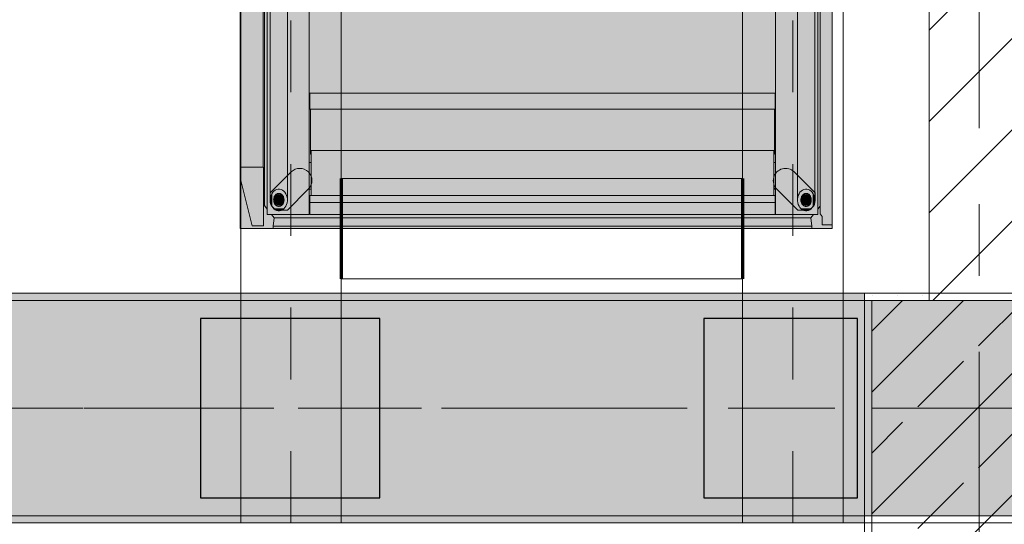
# Model space of a CAD drawing. Header units: metres. Extents: x -3.6 to 85.2, y -11 to 16.8.
# Tile 296 of 508: x 35.2 to 36.6, y 0.4 to 1.1. Entities that reach past the tile are written whole.
import ezdxf

# ---------------------------------------------------------------- set-up
doc = ezdxf.new("R2010")
doc.units = ezdxf.units.M
doc.header["$MEASUREMENT"] = 0
for name, pattern in [('Achse', [0.2, 0.1, -0.05, 0, -0.05]), ('Strichlinie doppelt', [0.546806, 0.264583, -0.105833, 0.070556, -0.105833]), ('Wipeout_Contour', [1, 0, -1])]:
    doc.linetypes.add(name, pattern=pattern)
for name, color, linetype in [('451 - Universal.Achsen Raster', 7, 'Continuous'), ('605 - Struktur.Wand Innen', 7, 'Continuous'), ('607 - Struktur.Stütze', 7, 'Continuous'), ('608 - Struktur.Träger', 7, 'Continuous'), ('653 - Abdeckung.TB Verkofferung', 7, 'Continuous'), ('Neubau_607 - Struktur.Stütze', 7, 'Continuous'), ('Neubau_612 - Struktur.Stahlbau', 7, 'Continuous'), ('Neubau_701 - Einrichtung.Möbel', 7, 'Continuous')]:
    doc.layers.add(name, color=color, linetype=linetype)
pattern_1 = [(45, (0, 0), (-0.08485281, 0.08485281), []), (45, (-0.04243, 0.04243), (-0.08485281, 0.08485281), [0.09, -0.03])]
pattern_2 = [(45, (0, 0), (-0.01767767, 0.01767767), [0, -0.025])]

msp = doc.modelspace()

# ---------------------------------------------------------------- hatches: boundary and pattern name
at = {"layer": '607 - Struktur.Stütze', "linetype": 'Continuous', "lineweight": 0, "true_color": 0x000000}
h = msp.add_hatch(dxfattribs=at)
h.set_pattern_fill('Gips_0001', color=18, style=0, pattern_type=2)
h.set_pattern_definition(pattern_2)
h.paths.add_polyline_path([(36.37, 0.71), (36.37, 0.255), (36.38, 0.255), (36.38, 0.7), (36.46, 0.7), (36.46, 0.71)])
h = msp.add_hatch(dxfattribs=at)
h.set_pattern_fill('Beton__Stahlbeton_0001', color=18, style=0, pattern_type=2)
h.set_pattern_definition(pattern_1)
h.paths.add_polyline_path([(36.38, 0.25), (36.68, 0.25), (36.68, 0.7), (36.38, 0.7)])
at = {"layer": '608 - Struktur.Träger', "linetype": 'Continuous', "lineweight": 0, "true_color": 0x000000}
h = msp.add_hatch(dxfattribs=at)
h.set_pattern_fill('Gips_0001', color=18, style=0, pattern_type=2)
h.set_pattern_definition(pattern_2)
h.paths.add_polyline_path([(36.37, 0.71), (33.09, 0.71), (33.09, 0.7), (36.37, 0.7)])
h = msp.add_hatch(dxfattribs=at)
h.set_pattern_fill('Gips_0001', color=18, style=0, pattern_type=2)
h.set_pattern_definition(pattern_2)
h.paths.add_polyline_path([(33.09, 0.4), (33.09, 0.39), (36.37, 0.39), (36.37, 0.4)])
at = {"layer": '653 - Abdeckung.TB Verkofferung', "linetype": 'Continuous', "lineweight": 0, "true_color": 0x1c1c1c}
msp.add_hatch(color=250, dxfattribs=at).paths.add_polyline_path([(35.4991, 1.8), (36.325, 1.8), (36.325, 0.8), (35.4991, 0.8)])
at = {"layer": '653 - Abdeckung.TB Verkofferung', "linetype": 'Continuous', "lineweight": 13, "true_color": 0x737373}
for points in [[(35.5942, 0.8549), (35.565, 0.8257), (35.5549, 0.8257, -0.442652), (35.5409, 0.839), (35.5409, 0.8497), (35.5702, 0.879, -1)], [(36.2478, 0.8549), (36.2771, 0.8257), (36.2871, 0.8257, 0.442652), (36.3011, 0.839), (36.3011, 0.8497), (36.2719, 0.879, 1)]]:
    msp.add_hatch(color=8, dxfattribs=at).paths.add_polyline_path(points)
at = {"layer": 'Neubau_701 - Einrichtung.Möbel', "linetype": 'Continuous', "lineweight": 0, "true_color": 0x3a3a3a}
for points in [[(35.5368, 1.7726), (35.533, 1.7679), (35.533, 0.8321), (35.5368, 0.8273)], [(36.308, 1.7686), (36.3048, 1.7726), (36.3048, 0.8273), (36.308, 0.8314), (36.308, 1.2679), (36.3086, 1.2679), (36.3086, 1.2693), (36.3077, 1.2695), (36.3077, 1.2714), (36.3086, 1.2712), (36.3086, 1.2753), (36.308, 1.2753), (36.308, 1.3045), (36.3077, 1.3044), (36.3077, 1.3063), (36.308, 1.3064)], [(35.5316, 1.7682), (35.5316, 1.7144), (35.5311, 1.7144), (35.5311, 0.8859), (35.5316, 0.8859), (35.5316, 0.8317), (35.533, 0.8321), (35.533, 1.7679)], [(35.5651, 1.7586), (35.5647, 1.756), (35.564, 1.7536), (35.563, 1.7513), (35.5616, 1.7493), (35.56, 1.7476), (35.5582, 1.7463), (35.5562, 1.7454), (35.5541, 1.7449), (35.552, 1.7449), (35.55, 1.7454), (35.548, 1.7463), (35.5462, 1.7476), (35.5446, 1.7493), (35.5432, 1.7513), (35.5422, 1.7536), (35.5414, 1.756), (35.5411, 1.7586), (35.5411, 0.8413), (35.5414, 0.8439), (35.5422, 0.8464), (35.5432, 0.8487), (35.5446, 0.8507), (35.5462, 0.8524), (35.548, 0.8537), (35.55, 0.8546), (35.552, 0.8551), (35.5541, 0.8551), (35.5562, 0.8546), (35.5582, 0.8537), (35.56, 0.8524), (35.5616, 0.8507), (35.563, 0.8487), (35.564, 0.8464), (35.5647, 0.8439), (35.5651, 0.8413)], [(36.3006, 1.7586), (36.3002, 1.756), (36.2995, 1.7536), (36.2984, 1.7513), (36.2971, 1.7493), (36.2955, 1.7476), (36.2936, 1.7463), (36.2917, 1.7454), (36.2896, 1.7449), (36.2875, 1.7449), (36.2854, 1.7454), (36.2835, 1.7463), (36.2816, 1.7476), (36.28, 1.7493), (36.2787, 1.7513), (36.2776, 1.7536), (36.2769, 1.756), (36.2765, 1.7586), (36.2765, 0.8413), (36.2769, 0.8439), (36.2776, 0.8464), (36.2787, 0.8487), (36.28, 0.8507), (36.2816, 0.8524), (36.2835, 0.8537), (36.2854, 0.8546), (36.2875, 0.8551), (36.2896, 0.8551), (36.2917, 0.8546), (36.2936, 0.8537), (36.2955, 0.8524), (36.2971, 0.8507), (36.2984, 0.8487), (36.2995, 0.8464), (36.3002, 0.8439), (36.3006, 0.8413)], [(35.4996, 1.7144), (35.4996, 0.8859), (35.5311, 0.8859), (35.5311, 1.7144)], [(36.325, 0.8052), (36.325, 1.2679), (36.308, 1.2679), (36.308, 0.8208), (36.311, 0.817), (36.311, 0.8052)], [(36.2453, 0.989), (35.5964, 0.989), (35.5964, 0.9664), (36.2453, 0.9664)], [(36.2445, 0.9664), (35.5972, 0.9664), (35.5972, 0.9039), (35.5984, 0.9039), (35.5984, 0.9089), (36.2433, 0.9089), (36.2433, 0.9039), (36.2445, 0.9039)], [(35.5984, 0.9089), (35.5984, 0.8463), (36.2433, 0.8463), (36.2433, 0.9089)], [(35.5316, 0.8859), (35.4991, 0.8859), (35.4991, 0.8709), (35.4991, 0.8709), (35.5158, 0.8039), (35.5316, 0.8039)], [(35.5984, 0.892), (35.5956, 0.892), (35.5956, 0.8919), (35.5984, 0.8918)], [(35.5956, 0.8919), (35.5956, 0.8551), (35.5984, 0.8551), (35.5984, 0.8918)], [(36.246, 0.892), (36.2433, 0.892), (36.2433, 0.8569), (36.246, 0.8567)], [(35.5984, 0.8551), (35.5956, 0.8551), (35.5956, 0.8363), (35.5964, 0.8363), (35.5964, 0.8463), (35.5984, 0.8463)], [(36.2433, 0.8569), (36.2433, 0.8551), (36.246, 0.8551), (36.246, 0.8567)], [(36.2433, 0.8551), (36.2433, 0.8463), (36.2453, 0.8463), (36.2453, 0.8363), (36.246, 0.8363), (36.246, 0.8551)], [(35.5431, 0.8317), (35.5431, 0.8484), (35.5422, 0.8464), (35.5414, 0.8439), (35.5411, 0.8413), (35.5411, 0.8387), (35.5414, 0.8361), (35.5422, 0.8337)], [(35.5536, 0.8475), (35.5526, 0.8475), (35.5515, 0.8473), (35.5505, 0.8469), (35.5496, 0.8462), (35.5488, 0.8454), (35.5481, 0.8444), (35.5476, 0.8432), (35.5473, 0.842), (35.5471, 0.8407), (35.5471, 0.8394), (35.5473, 0.8381), (35.5476, 0.8368), (35.5481, 0.8357), (35.5488, 0.8347), (35.5496, 0.8339), (35.5505, 0.8332), (35.5515, 0.8328), (35.5526, 0.8325), (35.5536, 0.8325), (35.5546, 0.8328), (35.5556, 0.8332), (35.5565, 0.8339), (35.5573, 0.8347), (35.558, 0.8357), (35.5585, 0.8368), (35.5589, 0.8381), (35.5591, 0.8394), (35.5591, 0.8407), (35.5589, 0.842), (35.5585, 0.8432), (35.558, 0.8444), (35.5573, 0.8454), (35.5565, 0.8462), (35.5556, 0.8469), (35.5546, 0.8473)], [(36.2453, 0.8463), (35.5964, 0.8463), (35.5964, 0.8363), (36.2453, 0.8363)], [(36.2901, 0.8473), (36.2891, 0.8475), (36.288, 0.8475), (36.287, 0.8473), (36.286, 0.8469), (36.2851, 0.8462), (36.2843, 0.8454), (36.2836, 0.8444), (36.2831, 0.8432), (36.2827, 0.842), (36.2825, 0.8407), (36.2825, 0.8394), (36.2827, 0.8381), (36.2831, 0.8368), (36.2836, 0.8357), (36.2843, 0.8347), (36.2851, 0.8339), (36.286, 0.8332), (36.287, 0.8328), (36.288, 0.8325), (36.2891, 0.8325), (36.2901, 0.8328), (36.2911, 0.8332), (36.292, 0.8339), (36.2928, 0.8347), (36.2935, 0.8357), (36.294, 0.8368), (36.2944, 0.8381), (36.2945, 0.8394), (36.2945, 0.8407), (36.2944, 0.842), (36.294, 0.8432), (36.2935, 0.8444), (36.2928, 0.8454), (36.292, 0.8462), (36.2911, 0.8469)], [(36.2995, 0.8464), (36.2986, 0.8484), (36.2986, 0.8317), (36.2995, 0.8337), (36.3002, 0.8361), (36.3006, 0.8387), (36.3006, 0.8413), (36.3002, 0.8439)], [(36.246, 0.83), (36.2453, 0.83), (36.2453, 0.8197), (35.5964, 0.8197), (35.5964, 0.83), (35.5956, 0.83), (35.5956, 0.8197), (35.5429, 0.8197), (35.5467, 0.815), (36.2949, 0.815), (36.2987, 0.8197), (36.246, 0.8197)], [(35.5598, 0.8275), (35.5464, 0.8275), (35.548, 0.8264), (35.55, 0.8255), (35.552, 0.825), (35.5541, 0.825), (35.5562, 0.8255), (35.5582, 0.8264)], [(35.5956, 0.8363), (35.5956, 0.83), (35.5964, 0.83), (35.5964, 0.8363)], [(36.2453, 0.8363), (35.5964, 0.8363), (35.5964, 0.8197), (36.2453, 0.8197)], [(36.246, 0.8363), (36.2453, 0.8363), (36.2453, 0.83), (36.246, 0.83)], [(36.2936, 0.8264), (36.2952, 0.8275), (36.2819, 0.8275), (36.2835, 0.8264), (36.2854, 0.8255), (36.2875, 0.825), (36.2896, 0.825), (36.2917, 0.8255)], [(36.2949, 0.815), (35.5467, 0.815), (35.5451, 0.8034), (36.2966, 0.8034)], [(36.2966, 0.8034), (35.5451, 0.8034), (35.5451, 0.8), (36.2966, 0.8)]]:
    msp.add_hatch(color=250, dxfattribs=at).paths.add_polyline_path(points)
h = msp.add_hatch(color=250, dxfattribs=at)
h.paths.add_polyline_path([(35.5956, 1.7803), (35.5368, 1.7803), (35.5368, 0.8197), (35.5956, 0.8197)])
h.paths.add_polyline_path([(35.5541, 1.775), (35.5562, 1.7745), (35.5582, 1.7736), (35.56, 1.7723), (35.5616, 1.7706), (35.563, 1.7686), (35.564, 1.7663), (35.5647, 1.7638), (35.5651, 1.7612), (35.5651, 0.8387), (35.5647, 0.8361), (35.564, 0.8337), (35.563, 0.8314), (35.5616, 0.8294), (35.56, 0.8277), (35.5582, 0.8264), (35.5562, 0.8255), (35.5541, 0.825), (35.552, 0.825), (35.55, 0.8255), (35.548, 0.8264), (35.5462, 0.8277), (35.5446, 0.8294), (35.5432, 0.8314), (35.5422, 0.8337), (35.5414, 0.8361), (35.5411, 0.8387), (35.5411, 1.7612), (35.5414, 1.7638), (35.5422, 1.7663), (35.5432, 1.7686), (35.5446, 1.7706), (35.5462, 1.7723), (35.548, 1.7736), (35.55, 1.7745), (35.552, 1.775)], flags=0)
h = msp.add_hatch(color=250, dxfattribs=at)
h.paths.add_polyline_path([(36.3048, 1.7803), (36.246, 1.7803), (36.246, 0.8197), (36.3048, 0.8197)])
h.paths.add_polyline_path([(36.2896, 1.775), (36.2917, 1.7745), (36.2936, 1.7736), (36.2955, 1.7723), (36.2971, 1.7706), (36.2984, 1.7686), (36.2995, 1.7663), (36.3002, 1.7638), (36.3006, 1.7612), (36.3006, 0.8387), (36.3002, 0.8361), (36.2995, 0.8337), (36.2984, 0.8314), (36.2971, 0.8294), (36.2955, 0.8277), (36.2936, 0.8264), (36.2917, 0.8255), (36.2896, 0.825), (36.2875, 0.825), (36.2854, 0.8255), (36.2835, 0.8264), (36.2816, 0.8277), (36.28, 0.8294), (36.2787, 0.8314), (36.2776, 0.8337), (36.2769, 0.8361), (36.2765, 0.8387), (36.2765, 1.7612), (36.2769, 1.7638), (36.2776, 1.7663), (36.2787, 1.7686), (36.28, 1.7706), (36.2816, 1.7723), (36.2835, 1.7736), (36.2854, 1.7745), (36.2875, 1.775)], flags=0)
h = msp.add_hatch(color=250, dxfattribs=at)
h.paths.add_polyline_path([(36.2453, 1.6235), (36.2453, 1.611), (35.5964, 1.611), (35.5964, 1.6235), (35.5956, 1.6235), (35.5956, 0.9765), (35.5964, 0.9765), (35.5964, 0.989), (36.2453, 0.989), (36.2453, 0.9765), (36.246, 0.9765), (36.246, 1.6235)])
h.paths.add_polyline_path([(35.6607, 1.106), (35.6607, 1.494), (36.181, 1.494), (36.181, 1.106)], flags=0)
h = msp.add_hatch(color=250, dxfattribs=at)
h.paths.add_polyline_path([(35.5562, 0.8546), (35.5541, 0.8551), (35.552, 0.8551), (35.55, 0.8546), (35.548, 0.8537), (35.5462, 0.8524), (35.5446, 0.8507), (35.5432, 0.8487), (35.5431, 0.8484), (35.5431, 0.8317), (35.5432, 0.8314), (35.5446, 0.8294), (35.5462, 0.8277), (35.5464, 0.8275), (35.5598, 0.8275), (35.56, 0.8277), (35.5616, 0.8294), (35.563, 0.8314), (35.564, 0.8337), (35.5647, 0.8361), (35.5651, 0.8387), (35.5651, 0.8413), (35.5647, 0.8439), (35.564, 0.8464), (35.563, 0.8487), (35.5616, 0.8507), (35.56, 0.8524), (35.5582, 0.8537)])
h.paths.add_polyline_path([(35.5518, 0.849), (35.5531, 0.8491), (35.5543, 0.849), (35.5556, 0.8486), (35.5567, 0.8479), (35.5577, 0.847), (35.5586, 0.8459), (35.5594, 0.8446), (35.5599, 0.8431), (35.5602, 0.8416), (35.5603, 0.84), (35.5602, 0.8385), (35.5599, 0.8369), (35.5594, 0.8355), (35.5586, 0.8342), (35.5577, 0.8331), (35.5567, 0.8322), (35.5556, 0.8315), (35.5543, 0.8311), (35.5531, 0.831), (35.5518, 0.8311), (35.5506, 0.8315), (35.5495, 0.8322), (35.5484, 0.8331), (35.5475, 0.8342), (35.5468, 0.8355), (35.5463, 0.8369), (35.5459, 0.8385), (35.5458, 0.84), (35.5459, 0.8416), (35.5463, 0.8431), (35.5468, 0.8446), (35.5475, 0.8459), (35.5484, 0.847), (35.5495, 0.8479), (35.5506, 0.8486)], flags=0)
h = msp.add_hatch(color=250, dxfattribs=at)
h.paths.add_polyline_path([(36.2875, 0.8551), (36.2854, 0.8546), (36.2835, 0.8537), (36.2816, 0.8524), (36.28, 0.8507), (36.2787, 0.8487), (36.2776, 0.8464), (36.2769, 0.8439), (36.2765, 0.8413), (36.2765, 0.8387), (36.2769, 0.8361), (36.2776, 0.8337), (36.2787, 0.8314), (36.28, 0.8294), (36.2816, 0.8277), (36.2819, 0.8275), (36.2952, 0.8275), (36.2955, 0.8277), (36.2971, 0.8294), (36.2984, 0.8314), (36.2986, 0.8317), (36.2986, 0.8484), (36.2984, 0.8487), (36.2971, 0.8507), (36.2955, 0.8524), (36.2936, 0.8537), (36.2917, 0.8546), (36.2896, 0.8551)])
h.paths.add_polyline_path([(36.2873, 0.849), (36.2885, 0.8491), (36.2898, 0.849), (36.291, 0.8486), (36.2922, 0.8479), (36.2932, 0.847), (36.2941, 0.8459), (36.2948, 0.8446), (36.2954, 0.8431), (36.2957, 0.8416), (36.2958, 0.84), (36.2957, 0.8385), (36.2954, 0.8369), (36.2948, 0.8355), (36.2941, 0.8342), (36.2932, 0.8331), (36.2922, 0.8322), (36.291, 0.8315), (36.2898, 0.8311), (36.2885, 0.831), (36.2873, 0.8311), (36.2861, 0.8315), (36.2849, 0.8322), (36.2839, 0.8331), (36.283, 0.8342), (36.2823, 0.8355), (36.2817, 0.8369), (36.2814, 0.8385), (36.2813, 0.84), (36.2814, 0.8416), (36.2817, 0.8431), (36.2823, 0.8446), (36.283, 0.8459), (36.2839, 0.847), (36.2849, 0.8479), (36.2861, 0.8486)], flags=0)
h = msp.add_hatch(color=250, dxfattribs=at)
h.paths.add_polyline_path([(35.5518, 0.8311), (35.5525, 0.831), (35.5531, 0.831), (35.5537, 0.831), (35.5543, 0.8311), (35.555, 0.8313), (35.5556, 0.8315), (35.5561, 0.8318), (35.5567, 0.8322), (35.5572, 0.8326), (35.5577, 0.8331), (35.5582, 0.8336), (35.5586, 0.8342), (35.559, 0.8348), (35.5594, 0.8355), (35.5596, 0.8362), (35.5599, 0.8369), (35.5601, 0.8377), (35.5602, 0.8385), (35.5603, 0.8392), (35.5603, 0.84), (35.5603, 0.8408), (35.5602, 0.8416), (35.5601, 0.8424), (35.5599, 0.8431), (35.5596, 0.8439), (35.5594, 0.8446), (35.559, 0.8452), (35.5586, 0.8459), (35.5582, 0.8464), (35.5577, 0.847), (35.5572, 0.8474), (35.5567, 0.8479), (35.5561, 0.8482), (35.5556, 0.8486), (35.555, 0.8488), (35.5543, 0.849), (35.5537, 0.849), (35.5531, 0.8491), (35.5525, 0.849), (35.5518, 0.849), (35.5512, 0.8488), (35.5506, 0.8486), (35.55, 0.8482), (35.5495, 0.8479), (35.5489, 0.8474), (35.5484, 0.847), (35.548, 0.8464), (35.5475, 0.8459), (35.5472, 0.8452), (35.5468, 0.8446), (35.5465, 0.8439), (35.5463, 0.8431), (35.5461, 0.8424), (35.5459, 0.8416), (35.5459, 0.8408), (35.5458, 0.84), (35.5459, 0.8392), (35.5459, 0.8385), (35.5461, 0.8377), (35.5463, 0.8369), (35.5465, 0.8362), (35.5468, 0.8355), (35.5472, 0.8348), (35.5475, 0.8342), (35.548, 0.8336), (35.5484, 0.8331), (35.5489, 0.8326), (35.5495, 0.8322), (35.55, 0.8318), (35.5506, 0.8315), (35.5512, 0.8313)])
h.paths.add_polyline_path([(35.5515, 0.8328), (35.5505, 0.8332), (35.5496, 0.8339), (35.5488, 0.8347), (35.5481, 0.8357), (35.5476, 0.8368), (35.5473, 0.8381), (35.5471, 0.8394), (35.5471, 0.8407), (35.5473, 0.842), (35.5476, 0.8432), (35.5481, 0.8444), (35.5488, 0.8454), (35.5496, 0.8462), (35.5505, 0.8469), (35.5515, 0.8473), (35.5526, 0.8475), (35.5531, 0.8475), (35.5536, 0.8475), (35.5546, 0.8473), (35.5556, 0.8469), (35.5565, 0.8462), (35.5573, 0.8454), (35.558, 0.8444), (35.5585, 0.8432), (35.5589, 0.842), (35.5591, 0.8407), (35.5591, 0.8394), (35.5589, 0.8381), (35.5585, 0.8368), (35.558, 0.8357), (35.5573, 0.8347), (35.5565, 0.8339), (35.5556, 0.8332), (35.5546, 0.8328), (35.5536, 0.8325), (35.5526, 0.8325)], flags=0)
h = msp.add_hatch(color=250, dxfattribs=at)
h.paths.add_polyline_path([(36.2855, 0.8318), (36.2861, 0.8315), (36.2867, 0.8313), (36.2873, 0.8311), (36.2879, 0.831), (36.2885, 0.831), (36.2892, 0.831), (36.2898, 0.8311), (36.2904, 0.8313), (36.291, 0.8315), (36.2916, 0.8318), (36.2922, 0.8322), (36.2927, 0.8326), (36.2932, 0.8331), (36.2937, 0.8336), (36.2941, 0.8342), (36.2945, 0.8348), (36.2948, 0.8355), (36.2951, 0.8362), (36.2954, 0.8369), (36.2955, 0.8377), (36.2957, 0.8385), (36.2957, 0.8392), (36.2958, 0.84), (36.2957, 0.8408), (36.2957, 0.8416), (36.2955, 0.8424), (36.2954, 0.8431), (36.2951, 0.8439), (36.2948, 0.8446), (36.2945, 0.8452), (36.2941, 0.8459), (36.2937, 0.8464), (36.2932, 0.847), (36.2927, 0.8474), (36.2922, 0.8479), (36.2916, 0.8482), (36.291, 0.8486), (36.2904, 0.8488), (36.2898, 0.849), (36.2892, 0.849), (36.2885, 0.8491), (36.2879, 0.849), (36.2873, 0.849), (36.2867, 0.8488), (36.2861, 0.8486), (36.2855, 0.8482), (36.2849, 0.8479), (36.2844, 0.8474), (36.2839, 0.847), (36.2834, 0.8464), (36.283, 0.8459), (36.2826, 0.8452), (36.2823, 0.8446), (36.282, 0.8439), (36.2817, 0.8431), (36.2816, 0.8424), (36.2814, 0.8416), (36.2813, 0.8408), (36.2813, 0.84), (36.2813, 0.8392), (36.2814, 0.8385), (36.2816, 0.8377), (36.2817, 0.8369), (36.282, 0.8362), (36.2823, 0.8355), (36.2826, 0.8348), (36.283, 0.8342), (36.2834, 0.8336), (36.2839, 0.8331), (36.2844, 0.8326), (36.2849, 0.8322)])
h.paths.add_polyline_path([(36.2843, 0.8347), (36.2836, 0.8357), (36.2831, 0.8368), (36.2827, 0.8381), (36.2825, 0.8394), (36.2825, 0.8407), (36.2827, 0.842), (36.2831, 0.8432), (36.2836, 0.8444), (36.2843, 0.8454), (36.2851, 0.8462), (36.286, 0.8469), (36.287, 0.8473), (36.288, 0.8475), (36.2885, 0.8475), (36.2891, 0.8475), (36.2901, 0.8473), (36.2911, 0.8469), (36.292, 0.8462), (36.2928, 0.8454), (36.2935, 0.8444), (36.294, 0.8432), (36.2944, 0.842), (36.2945, 0.8407), (36.2945, 0.8394), (36.2944, 0.8381), (36.294, 0.8368), (36.2935, 0.8357), (36.2928, 0.8347), (36.292, 0.8339), (36.2911, 0.8332), (36.2901, 0.8328), (36.2891, 0.8325), (36.288, 0.8325), (36.287, 0.8328), (36.286, 0.8332), (36.2851, 0.8339)], flags=0)

# ---------------------------------------------------------------- linework, layer by layer
at = {"layer": '451 - Universal.Achsen Raster', "color": 160, "linetype": 'Strichlinie doppelt', "lineweight": 9, "true_color": 0x3232ff}
msp.add_line((64.935, 0.55), (-3.175, 0.55), dxfattribs=at)
at = {"layer": '607 - Struktur.Stütze', "color": 7, "linetype": 'Continuous', "lineweight": 5, "flags": 128}
msp.add_lwpolyline([(36.46, 0.71), (36.37, 0.71), (36.37, 0.255)], dxfattribs=at)
at = {"layer": '607 - Struktur.Stütze', "color": 7, "linetype": 'Continuous', "lineweight": 13, "flags": 128}
msp.add_lwpolyline([(36.38, 0.25), (36.68, 0.25), (36.68, 0.7), (36.38, 0.7)], close=True, dxfattribs=at)
at = {"layer": '608 - Struktur.Träger', "color": 7, "linetype": 'Continuous', "lineweight": 5}
for p, q in [((36.37, 0.71), (33.09, 0.71)), ((36.37, 0.71), (36.37, 0.7)), ((36.37, 0.4), (36.37, 0.39)), ((36.37, 0.39), (33.09, 0.39))]:
    msp.add_line(p, q, dxfattribs=at)
at = {"layer": '608 - Struktur.Träger', "color": 7, "linetype": 'Continuous', "lineweight": 13}
for p, q in [((36.37, 0.7), (33.09, 0.7)), ((0.38, 0.39), (61.88, 0.39))]:
    msp.add_line(p, q, dxfattribs=at)
at = {"layer": '608 - Struktur.Träger', "color": 7, "linetype": 'Achse', "lineweight": 9}
msp.add_line((0.38, 0.55), (61.88, 0.55), dxfattribs=at)
at = {"layer": '608 - Struktur.Träger', "color": 7, "linetype": 'Continuous', "lineweight": 13, "flags": 128}
msp.add_lwpolyline([(61.88, 0.4), (61.57, 0.4), (58.29, 0.4), (57.97, 0.4), (54.69, 0.4), (54.37, 0.4), (51.97, 0.4), (51.8, 0.4), (51.09, 0.4), (50.77, 0.4), (47.49, 0.4), (47.17, 0.4), (43.89, 0.4), (43.57, 0.4), (40.29, 0.4), (39.97, 0.4), (36.69, 0.4), (36.37, 0.4), (33.09, 0.4), (32.77, 0.4), (29.49, 0.4)], dxfattribs=at)
at = {"layer": '653 - Abdeckung.TB Verkofferung', "color": 1, "linetype": 'Continuous', "lineweight": 18, "flags": 128}
msp.add_lwpolyline([(35.4991, 1.8), (36.325, 1.8), (36.325, 0.8), (35.4991, 0.8)], close=True, dxfattribs=at)
for points in [[(35.5942, 0.8549), (35.565, 0.8257), (35.5549, 0.8257, -0.442652), (35.5409, 0.839), (35.5409, 0.8497), (35.5702, 0.879, -1)], [(36.2478, 0.8549), (36.2771, 0.8257), (36.2871, 0.8257, 0.442652), (36.3011, 0.839), (36.3011, 0.8497), (36.2719, 0.879, 1)]]:
    msp.add_lwpolyline(points, format="xyb", close=True, dxfattribs=at)
at = {"layer": 'Neubau_607 - Struktur.Stütze', "color": 1, "linetype": 'Continuous', "lineweight": 25, "flags": 128}
for points in [[(35.4439, 0.425), (35.6939, 0.425), (35.6939, 0.675), (35.4439, 0.675)], [(36.146, 0.425), (36.36, 0.425), (36.36, 0.675), (36.146, 0.675)]]:
    msp.add_lwpolyline(points, close=True, dxfattribs=at)
at = {"layer": 'Neubau_612 - Struktur.Stahlbau', "color": 1, "linetype": 'Continuous', "lineweight": 13}
for p, q in [((35.5, 0.39), (35.5, 5.41)), ((36.34, 0.39), (36.34, 5.41)), ((35.64, 0.87), (35.64, 1.73)), ((36.2, 0.87), (36.2, 1.73)), ((35.64, 0.87), (36.2, 0.87)), ((35.64, 0.39), (35.64, 0.73)), ((35.64, 0.73), (36.2, 0.73)), ((36.2, 0.39), (36.2, 0.73)), ((35.64, 0.39), (35.5, 0.39)), ((36.34, 0.39), (36.2, 0.39))]:
    msp.add_line(p, q, dxfattribs=at)
at = {"layer": 'Neubau_612 - Struktur.Stahlbau', "color": 1, "linetype": 'Achse', "lineweight": 9}
for p, q in [((35.57, 0.39), (35.57, 5.41)), ((36.27, 0.39), (36.27, 5.41)), ((35.57, 0.8), (36.27, 0.8))]:
    msp.add_line(p, q, dxfattribs=at)
at = {"layer": 'Neubau_612 - Struktur.Stahlbau', "color": 1, "linetype": 'Continuous', "lineweight": 70}
for p, q in [((35.64, 0.87), (35.64, 0.73)), ((36.2, 0.87), (36.2, 0.73))]:
    msp.add_line(p, q, dxfattribs=at)
at = {"layer": 'Neubau_701 - Einrichtung.Möbel', "color": 7, "linetype": 'Continuous', "lineweight": 13, "true_color": 0xebebeb}
for p, q in [((35.5368, 1.7803), (35.5368, 0.8197)), ((36.3048, 0.8197), (36.3048, 1.7803)), ((35.533, 0.8321), (35.533, 1.7679)), ((35.5411, 0.8413), (35.5411, 1.7586)), ((35.5651, 1.7586), (35.5651, 0.8413)), ((36.2765, 0.8413), (36.2765, 1.7586)), ((36.3006, 1.7586), (36.3006, 0.8413)), ((35.4996, 0.8859), (35.4996, 1.7144)), ((35.5311, 1.7144), (35.5311, 0.8859)), ((35.5956, 0.9765), (35.5956, 1.6235)), ((36.246, 0.9765), (36.246, 1.6235)), ((36.308, 1.2679), (36.308, 0.8208)), ((36.325, 0.8052), (36.325, 1.2679)), ((35.5964, 0.989), (35.5964, 0.9664)), ((36.2453, 0.989), (35.5964, 0.989)), ((36.2453, 0.989), (36.2453, 0.9664)), ((35.5956, 0.8197), (35.5956, 0.9765)), ((35.5956, 0.9765), (35.5964, 0.9765)), ((36.2453, 0.9765), (36.246, 0.9765)), ((36.246, 0.8197), (36.246, 0.9765)), ((36.2453, 0.9664), (35.5964, 0.9664)), ((35.5972, 0.9039), (35.5972, 0.9664)), ((36.2445, 0.9039), (36.2445, 0.9664)), ((35.5984, 0.8463), (35.5984, 0.9089)), ((36.2433, 0.9089), (35.5984, 0.9089)), ((36.2433, 0.9089), (36.2433, 0.8463)), ((35.5972, 0.9039), (35.5984, 0.9039)), ((36.2433, 0.9039), (36.2445, 0.9039)), ((35.4991, 0.8859), (35.5316, 0.8859)), ((35.4991, 0.8859), (35.4991, 0.8709)), ((35.5316, 0.8859), (35.5316, 0.8039)), ((35.5984, 0.892), (35.5956, 0.892)), ((36.246, 0.892), (36.2433, 0.892)), ((35.4991, 0.8709), (35.4991, 0.8709)), ((35.4991, 0.8709), (35.5158, 0.8039)), ((35.5446, 0.8507), (35.5462, 0.8524)), ((35.5462, 0.8524), (35.548, 0.8537)), ((35.548, 0.8537), (35.55, 0.8546)), ((35.55, 0.8546), (35.552, 0.8551)), ((35.552, 0.8551), (35.5541, 0.8551)), ((35.5541, 0.8551), (35.5562, 0.8546)), ((35.5562, 0.8546), (35.5582, 0.8537)), ((35.5582, 0.8537), (35.56, 0.8524)), ((35.56, 0.8524), (35.5616, 0.8507)), ((35.5984, 0.8551), (35.5956, 0.8551)), ((36.246, 0.8551), (36.2433, 0.8551)), ((36.28, 0.8507), (36.2816, 0.8524)), ((36.2816, 0.8524), (36.2835, 0.8537)), ((36.2835, 0.8537), (36.2854, 0.8546)), ((36.2854, 0.8546), (36.2875, 0.8551)), ((36.2875, 0.8551), (36.2896, 0.8551)), ((36.2896, 0.8551), (36.2917, 0.8546)), ((36.2917, 0.8546), (36.2936, 0.8537)), ((36.2936, 0.8537), (36.2955, 0.8524)), ((36.2955, 0.8524), (36.2971, 0.8507)), ((35.5411, 0.8413), (35.5414, 0.8439)), ((35.5411, 0.8387), (35.5411, 0.8413)), ((35.5414, 0.8361), (35.5411, 0.8387)), ((35.5414, 0.8439), (35.5422, 0.8464)), ((35.5422, 0.8464), (35.5432, 0.8487)), ((35.5431, 0.8484), (35.5431, 0.8317)), ((35.5432, 0.8487), (35.5446, 0.8507)), ((35.5459, 0.8408), (35.5458, 0.84)), ((35.5458, 0.84), (35.5459, 0.8392)), ((35.5461, 0.8424), (35.5459, 0.8416)), ((35.5459, 0.8416), (35.5459, 0.8408)), ((35.5459, 0.8392), (35.5459, 0.8385)), ((35.5459, 0.8385), (35.5461, 0.8377)), ((35.5463, 0.8431), (35.5461, 0.8424)), ((35.5465, 0.8439), (35.5463, 0.8431)), ((35.5468, 0.8446), (35.5465, 0.8439)), ((35.5472, 0.8452), (35.5468, 0.8446)), ((35.5473, 0.842), (35.5471, 0.8407)), ((35.5471, 0.8407), (35.5471, 0.8394)), ((35.5471, 0.8394), (35.5473, 0.8381)), ((35.5475, 0.8459), (35.5472, 0.8452)), ((35.5476, 0.8432), (35.5473, 0.842)), ((35.5473, 0.8381), (35.5476, 0.8368)), ((35.548, 0.8464), (35.5475, 0.8459)), ((35.5481, 0.8444), (35.5476, 0.8432)), ((35.5484, 0.847), (35.548, 0.8464)), ((35.5488, 0.8454), (35.5481, 0.8444)), ((35.5489, 0.8474), (35.5484, 0.847)), ((35.5496, 0.8462), (35.5488, 0.8454)), ((35.5495, 0.8479), (35.5489, 0.8474)), ((35.55, 0.8482), (35.5495, 0.8479)), ((35.5505, 0.8469), (35.5496, 0.8462)), ((35.5506, 0.8486), (35.55, 0.8482)), ((35.5515, 0.8473), (35.5505, 0.8469)), ((35.5512, 0.8488), (35.5506, 0.8486)), ((35.5518, 0.849), (35.5512, 0.8488)), ((35.5526, 0.8475), (35.5515, 0.8473)), ((35.5525, 0.849), (35.5518, 0.849)), ((35.5531, 0.8491), (35.5525, 0.849)), ((35.5531, 0.8475), (35.5526, 0.8475)), ((35.5537, 0.849), (35.5531, 0.8491)), ((35.5536, 0.8475), (35.5531, 0.8475)), ((35.5546, 0.8473), (35.5536, 0.8475)), ((35.5543, 0.849), (35.5537, 0.849)), ((35.555, 0.8488), (35.5543, 0.849)), ((35.5556, 0.8469), (35.5546, 0.8473)), ((35.5556, 0.8486), (35.555, 0.8488)), ((35.5561, 0.8482), (35.5556, 0.8486)), ((35.5565, 0.8462), (35.5556, 0.8469)), ((35.5567, 0.8479), (35.5561, 0.8482)), ((35.5573, 0.8454), (35.5565, 0.8462)), ((35.5572, 0.8474), (35.5567, 0.8479)), ((35.5577, 0.847), (35.5572, 0.8474)), ((35.558, 0.8444), (35.5573, 0.8454)), ((35.5582, 0.8464), (35.5577, 0.847)), ((35.5585, 0.8432), (35.558, 0.8444)), ((35.5586, 0.8459), (35.5582, 0.8464)), ((35.5589, 0.842), (35.5585, 0.8432)), ((35.5585, 0.8368), (35.5589, 0.8381)), ((35.559, 0.8452), (35.5586, 0.8459)), ((35.5591, 0.8407), (35.5589, 0.842)), ((35.5589, 0.8381), (35.5591, 0.8394)), ((35.5594, 0.8446), (35.559, 0.8452)), ((35.5591, 0.8394), (35.5591, 0.8407)), ((35.5596, 0.8439), (35.5594, 0.8446)), ((35.5599, 0.8431), (35.5596, 0.8439)), ((35.5601, 0.8424), (35.5599, 0.8431)), ((35.5602, 0.8416), (35.5601, 0.8424)), ((35.5601, 0.8377), (35.5602, 0.8385)), ((35.5603, 0.8408), (35.5602, 0.8416)), ((35.5602, 0.8385), (35.5603, 0.8392)), ((35.5603, 0.84), (35.5603, 0.8408)), ((35.5603, 0.8392), (35.5603, 0.84)), ((35.5616, 0.8507), (35.563, 0.8487)), ((35.563, 0.8487), (35.564, 0.8464)), ((35.564, 0.8464), (35.5647, 0.8439)), ((35.5647, 0.8439), (35.5651, 0.8413)), ((35.5651, 0.8387), (35.5647, 0.8361)), ((35.5651, 0.8413), (35.5651, 0.8387)), ((35.5964, 0.8463), (36.2453, 0.8463)), ((35.5964, 0.8363), (35.5964, 0.8463)), ((36.2453, 0.8463), (36.2453, 0.8363)), ((36.2765, 0.8413), (36.2769, 0.8439)), ((36.2765, 0.8387), (36.2765, 0.8413)), ((36.2769, 0.8361), (36.2765, 0.8387)), ((36.2769, 0.8439), (36.2776, 0.8464)), ((36.2776, 0.8464), (36.2787, 0.8487)), ((36.2787, 0.8487), (36.28, 0.8507)), ((36.2813, 0.8408), (36.2814, 0.8416)), ((36.2813, 0.84), (36.2813, 0.8408)), ((36.2813, 0.8392), (36.2813, 0.84)), ((36.2814, 0.8385), (36.2813, 0.8392)), ((36.2814, 0.8416), (36.2816, 0.8424)), ((36.2816, 0.8377), (36.2814, 0.8385)), ((36.2816, 0.8424), (36.2817, 0.8431)), ((36.2817, 0.8431), (36.282, 0.8439)), ((36.282, 0.8439), (36.2823, 0.8446)), ((36.2823, 0.8446), (36.2826, 0.8452)), ((36.2827, 0.842), (36.2825, 0.8407)), ((36.2825, 0.8407), (36.2825, 0.8394)), ((36.2825, 0.8394), (36.2827, 0.8381)), ((36.2826, 0.8452), (36.283, 0.8459)), ((36.2831, 0.8432), (36.2827, 0.842)), ((36.2827, 0.8381), (36.2831, 0.8368)), ((36.283, 0.8459), (36.2834, 0.8464)), ((36.2836, 0.8444), (36.2831, 0.8432)), ((36.2834, 0.8464), (36.2839, 0.847)), ((36.2843, 0.8454), (36.2836, 0.8444)), ((36.2839, 0.847), (36.2844, 0.8474)), ((36.2851, 0.8462), (36.2843, 0.8454)), ((36.2844, 0.8474), (36.2849, 0.8479)), ((36.2849, 0.8479), (36.2855, 0.8482)), ((36.286, 0.8469), (36.2851, 0.8462)), ((36.2855, 0.8482), (36.2861, 0.8486)), ((36.287, 0.8473), (36.286, 0.8469)), ((36.2861, 0.8486), (36.2867, 0.8488)), ((36.2867, 0.8488), (36.2873, 0.849)), ((36.288, 0.8475), (36.287, 0.8473)), ((36.2873, 0.849), (36.2879, 0.849)), ((36.2879, 0.849), (36.2885, 0.8491)), ((36.2885, 0.8475), (36.288, 0.8475)), ((36.2885, 0.8491), (36.2892, 0.849)), ((36.2891, 0.8475), (36.2885, 0.8475)), ((36.2901, 0.8473), (36.2891, 0.8475)), ((36.2892, 0.849), (36.2898, 0.849)), ((36.2898, 0.849), (36.2904, 0.8488)), ((36.2911, 0.8469), (36.2901, 0.8473)), ((36.2904, 0.8488), (36.291, 0.8486)), ((36.291, 0.8486), (36.2916, 0.8482)), ((36.292, 0.8462), (36.2911, 0.8469)), ((36.2916, 0.8482), (36.2922, 0.8479)), ((36.2928, 0.8454), (36.292, 0.8462)), ((36.2922, 0.8479), (36.2927, 0.8474)), ((36.2927, 0.8474), (36.2932, 0.847)), ((36.2935, 0.8444), (36.2928, 0.8454)), ((36.2932, 0.847), (36.2937, 0.8464)), ((36.294, 0.8432), (36.2935, 0.8444)), ((36.2937, 0.8464), (36.2941, 0.8459)), ((36.2944, 0.842), (36.294, 0.8432)), ((36.294, 0.8368), (36.2944, 0.8381)), ((36.2941, 0.8459), (36.2945, 0.8452)), ((36.2945, 0.8407), (36.2944, 0.842)), ((36.2944, 0.8381), (36.2945, 0.8394)), ((36.2945, 0.8452), (36.2948, 0.8446)), ((36.2945, 0.8394), (36.2945, 0.8407)), ((36.2948, 0.8446), (36.2951, 0.8439)), ((36.2951, 0.8439), (36.2954, 0.8431)), ((36.2954, 0.8431), (36.2955, 0.8424)), ((36.2955, 0.8424), (36.2957, 0.8416)), ((36.2957, 0.8385), (36.2955, 0.8377)), ((36.2957, 0.8416), (36.2957, 0.8408)), ((36.2957, 0.8408), (36.2958, 0.84)), ((36.2958, 0.84), (36.2957, 0.8392)), ((36.2957, 0.8392), (36.2957, 0.8385)), ((36.2971, 0.8507), (36.2984, 0.8487)), ((36.2984, 0.8487), (36.2995, 0.8464)), ((36.2986, 0.8317), (36.2986, 0.8484)), ((36.2995, 0.8464), (36.3002, 0.8439)), ((36.3002, 0.8439), (36.3006, 0.8413)), ((36.3006, 0.8387), (36.3002, 0.8361)), ((36.3006, 0.8413), (36.3006, 0.8387)), ((35.5316, 0.8317), (35.533, 0.8321)), ((35.533, 0.8321), (35.5368, 0.8273)), ((35.5422, 0.8337), (35.5414, 0.8361)), ((35.5432, 0.8314), (35.5422, 0.8337)), ((35.5446, 0.8294), (35.5432, 0.8314)), ((35.5462, 0.8277), (35.5446, 0.8294)), ((35.5461, 0.8377), (35.5463, 0.8369)), ((35.548, 0.8264), (35.5462, 0.8277)), ((35.5463, 0.8369), (35.5465, 0.8362)), ((35.5464, 0.8275), (35.5598, 0.8275)), ((35.5465, 0.8362), (35.5468, 0.8355)), ((35.5468, 0.8355), (35.5472, 0.8348)), ((35.5472, 0.8348), (35.5475, 0.8342)), ((35.5475, 0.8342), (35.548, 0.8336)), ((35.5476, 0.8368), (35.5481, 0.8357)), ((35.548, 0.8336), (35.5484, 0.8331)), ((35.55, 0.8255), (35.548, 0.8264)), ((35.5481, 0.8357), (35.5488, 0.8347)), ((35.5484, 0.8331), (35.5489, 0.8326)), ((35.5488, 0.8347), (35.5496, 0.8339)), ((35.5489, 0.8326), (35.5495, 0.8322)), ((35.5495, 0.8322), (35.55, 0.8318)), ((35.5496, 0.8339), (35.5505, 0.8332)), ((35.55, 0.8318), (35.5506, 0.8315)), ((35.552, 0.825), (35.55, 0.8255)), ((35.5505, 0.8332), (35.5515, 0.8328)), ((35.5506, 0.8315), (35.5512, 0.8313)), ((35.5512, 0.8313), (35.5518, 0.8311)), ((35.5515, 0.8328), (35.5526, 0.8325)), ((35.5518, 0.8311), (35.5525, 0.831)), ((35.5541, 0.825), (35.552, 0.825)), ((35.5525, 0.831), (35.5531, 0.831)), ((35.5526, 0.8325), (35.5536, 0.8325)), ((35.5531, 0.831), (35.5537, 0.831)), ((35.5536, 0.8325), (35.5546, 0.8328)), ((35.5537, 0.831), (35.5543, 0.8311)), ((35.5562, 0.8255), (35.5541, 0.825)), ((35.5543, 0.8311), (35.555, 0.8313)), ((35.5546, 0.8328), (35.5556, 0.8332)), ((35.555, 0.8313), (35.5556, 0.8315)), ((35.5556, 0.8332), (35.5565, 0.8339)), ((35.5556, 0.8315), (35.5561, 0.8318)), ((35.5561, 0.8318), (35.5567, 0.8322)), ((35.5582, 0.8264), (35.5562, 0.8255)), ((35.5565, 0.8339), (35.5573, 0.8347)), ((35.5567, 0.8322), (35.5572, 0.8326)), ((35.5572, 0.8326), (35.5577, 0.8331)), ((35.5573, 0.8347), (35.558, 0.8357)), ((35.5577, 0.8331), (35.5582, 0.8336)), ((35.558, 0.8357), (35.5585, 0.8368)), ((35.5582, 0.8336), (35.5586, 0.8342)), ((35.56, 0.8277), (35.5582, 0.8264)), ((35.5586, 0.8342), (35.559, 0.8348)), ((35.559, 0.8348), (35.5594, 0.8355)), ((35.5594, 0.8355), (35.5596, 0.8362)), ((35.5596, 0.8362), (35.5599, 0.8369)), ((35.5599, 0.8369), (35.5601, 0.8377)), ((35.5616, 0.8294), (35.56, 0.8277)), ((35.563, 0.8314), (35.5616, 0.8294)), ((35.564, 0.8337), (35.563, 0.8314)), ((35.5647, 0.8361), (35.564, 0.8337)), ((35.5956, 0.8363), (35.5964, 0.8363)), ((35.5956, 0.83), (35.5964, 0.83)), ((35.5964, 0.8197), (35.5964, 0.8363)), ((35.5964, 0.8363), (36.2453, 0.8363)), ((36.2453, 0.8363), (36.2453, 0.8197)), ((36.2453, 0.8363), (36.246, 0.8363)), ((36.2453, 0.83), (36.246, 0.83)), ((36.2776, 0.8337), (36.2769, 0.8361)), ((36.2787, 0.8314), (36.2776, 0.8337)), ((36.28, 0.8294), (36.2787, 0.8314)), ((36.2816, 0.8277), (36.28, 0.8294)), ((36.2817, 0.8369), (36.2816, 0.8377)), ((36.2835, 0.8264), (36.2816, 0.8277)), ((36.282, 0.8362), (36.2817, 0.8369)), ((36.2819, 0.8275), (36.2952, 0.8275)), ((36.2823, 0.8355), (36.282, 0.8362)), ((36.2826, 0.8348), (36.2823, 0.8355)), ((36.283, 0.8342), (36.2826, 0.8348)), ((36.2834, 0.8336), (36.283, 0.8342)), ((36.2831, 0.8368), (36.2836, 0.8357)), ((36.2839, 0.8331), (36.2834, 0.8336)), ((36.2854, 0.8255), (36.2835, 0.8264)), ((36.2836, 0.8357), (36.2843, 0.8347)), ((36.2844, 0.8326), (36.2839, 0.8331)), ((36.2843, 0.8347), (36.2851, 0.8339)), ((36.2849, 0.8322), (36.2844, 0.8326)), ((36.2855, 0.8318), (36.2849, 0.8322)), ((36.2851, 0.8339), (36.286, 0.8332)), ((36.2875, 0.825), (36.2854, 0.8255)), ((36.2861, 0.8315), (36.2855, 0.8318)), ((36.286, 0.8332), (36.287, 0.8328)), ((36.2867, 0.8313), (36.2861, 0.8315)), ((36.2873, 0.8311), (36.2867, 0.8313)), ((36.287, 0.8328), (36.288, 0.8325)), ((36.2879, 0.831), (36.2873, 0.8311)), ((36.2896, 0.825), (36.2875, 0.825)), ((36.2885, 0.831), (36.2879, 0.831)), ((36.288, 0.8325), (36.2891, 0.8325)), ((36.2892, 0.831), (36.2885, 0.831)), ((36.2891, 0.8325), (36.2901, 0.8328)), ((36.2898, 0.8311), (36.2892, 0.831)), ((36.2917, 0.8255), (36.2896, 0.825)), ((36.2904, 0.8313), (36.2898, 0.8311)), ((36.2901, 0.8328), (36.2911, 0.8332)), ((36.291, 0.8315), (36.2904, 0.8313)), ((36.2916, 0.8318), (36.291, 0.8315)), ((36.2911, 0.8332), (36.292, 0.8339)), ((36.2922, 0.8322), (36.2916, 0.8318)), ((36.2936, 0.8264), (36.2917, 0.8255)), ((36.292, 0.8339), (36.2928, 0.8347)), ((36.2927, 0.8326), (36.2922, 0.8322)), ((36.2932, 0.8331), (36.2927, 0.8326)), ((36.2928, 0.8347), (36.2935, 0.8357)), ((36.2937, 0.8336), (36.2932, 0.8331)), ((36.2935, 0.8357), (36.294, 0.8368)), ((36.2955, 0.8277), (36.2936, 0.8264)), ((36.2941, 0.8342), (36.2937, 0.8336)), ((36.2945, 0.8348), (36.2941, 0.8342)), ((36.2948, 0.8355), (36.2945, 0.8348)), ((36.2951, 0.8362), (36.2948, 0.8355)), ((36.2954, 0.8369), (36.2951, 0.8362)), ((36.2955, 0.8377), (36.2954, 0.8369)), ((36.2971, 0.8294), (36.2955, 0.8277)), ((36.2984, 0.8314), (36.2971, 0.8294)), ((36.2995, 0.8337), (36.2984, 0.8314)), ((36.3002, 0.8361), (36.2995, 0.8337)), ((36.3048, 0.8273), (36.308, 0.8314)), ((35.5368, 0.8197), (35.5956, 0.8197)), ((35.5467, 0.815), (35.5429, 0.8197)), ((35.5467, 0.815), (35.5451, 0.8034)), ((35.5467, 0.815), (36.2949, 0.815)), ((36.2453, 0.8197), (35.5964, 0.8197)), ((36.246, 0.8197), (36.3048, 0.8197)), ((36.2949, 0.815), (36.2987, 0.8197)), ((36.2966, 0.8034), (36.2949, 0.815)), ((36.308, 0.8208), (36.311, 0.817)), ((36.311, 0.817), (36.311, 0.8052)), ((35.5158, 0.8039), (35.5316, 0.8039)), ((35.5451, 0.8034), (36.2966, 0.8034)), ((35.5451, 0.8034), (35.5451, 0.8)), ((36.2966, 0.8), (35.5451, 0.8)), ((36.2966, 0.8), (36.2966, 0.8034)), ((36.311, 0.8052), (36.325, 0.8052))]:
    msp.add_line(p, q, dxfattribs=at)

# ---------------------------------------------------------------- next in the draw order: wipeouts: each hides what was drawn before it
at = {"color": 254, "linetype": 'Wipeout_Contour', "lineweight": 0, "ltscale": 146.845863}
msp.add_wipeout([(36.6, 5.1), (36.46, 5.1), (36.46, 0.7), (36.6, 0.7)], dxfattribs=at).dxf.layer = '605 - Struktur.Wand Innen'

# ---------------------------------------------------------------- next in the draw order: hatches: boundary and pattern name
at = {"layer": '605 - Struktur.Wand Innen', "linetype": 'Continuous', "lineweight": 0, "true_color": 0x000000}
h = msp.add_hatch(dxfattribs=at)
h.set_pattern_fill('MW_Ziegel_0001', color=18, style=0, pattern_type=2)
h.set_pattern_definition([(45, (0, 0), (-0.0636396, 0.0636396), [])])
h.paths.add_polyline_path([(36.6, 5.1), (36.46, 5.1), (36.46, 0.7), (36.6, 0.7)])
at = {"layer": '608 - Struktur.Träger', "linetype": 'Continuous', "lineweight": 0, "true_color": 0x000000}
h = msp.add_hatch(dxfattribs=at)
h.set_pattern_fill('Beton__Stahlbeton_0001', color=18, style=0, pattern_type=2)
h.set_pattern_definition(pattern_1)
h.paths.add_polyline_path([(0.69, 0.7), (0.38, 0.7), (0.38, 0.4), (0.69, 0.4), (3.97, 0.4), (4.29, 0.4), (7.57, 0.4), (7.89, 0.4), (11.17, 0.4), (11.49, 0.4), (14.77, 0.4), (15.09, 0.4), (18.37, 0.4), (18.69, 0.4), (21.97, 0.4), (22.29, 0.4), (25.57, 0.4), (25.89, 0.4), (29.17, 0.4), (29.49, 0.4), (32.77, 0.4), (33.09, 0.4), (36.37, 0.4), (36.69, 0.4), (39.97, 0.4), (40.29, 0.4), (43.57, 0.4), (43.89, 0.4), (47.17, 0.4), (47.49, 0.4), (50.77, 0.4), (51.09, 0.4), (51.8, 0.4), (51.97, 0.4), (54.37, 0.4), (54.69, 0.4), (57.97, 0.4), (58.29, 0.4), (61.57, 0.4), (61.88, 0.4), (61.88, 0.7), (61.57, 0.7), (58.29, 0.7), (57.97, 0.7), (54.69, 0.7), (54.37, 0.7), (51.97, 0.7), (51.8, 0.7), (51.09, 0.7), (50.77, 0.7), (47.49, 0.7), (47.16, 0.7), (43.89, 0.7), (43.57, 0.7), (40.29, 0.7), (39.935, 0.7), (36.69, 0.7), (36.37, 0.7), (33.09, 0.7), (32.77, 0.7), (29.49, 0.7), (29.17, 0.7), (25.89, 0.7), (25.57, 0.7), (22.29, 0.7), (21.97, 0.7), (18.69, 0.7), (18.37, 0.7), (15.09, 0.7), (14.77, 0.7), (11.49, 0.7), (11.17, 0.7), (7.89, 0.7), (7.57, 0.7), (4.29, 0.7), (3.97, 0.7)])

# ---------------------------------------------------------------- next in the draw order: linework, layer by layer
at = {"layer": '451 - Universal.Achsen Raster', "color": 160, "linetype": 'Strichlinie doppelt', "lineweight": 9, "true_color": 0x3232ff}
msp.add_line((36.53, -10.585), (36.53, 16.355), dxfattribs=at)
at = {"layer": '605 - Struktur.Wand Innen', "color": 7, "linetype": 'Continuous', "lineweight": 18, "flags": 128}
msp.add_lwpolyline([(36.46, 5.1), (36.46, 0.7)], dxfattribs=at)
at = {"layer": '608 - Struktur.Träger', "color": 7, "linetype": 'Continuous', "lineweight": 13}
for p, q in [((0.38, 0.71), (61.88, 0.71)), ((36.69, 0.7), (36.37, 0.7))]:
    msp.add_line(p, q, dxfattribs=at)

doc.saveas('drawing.dxf')
